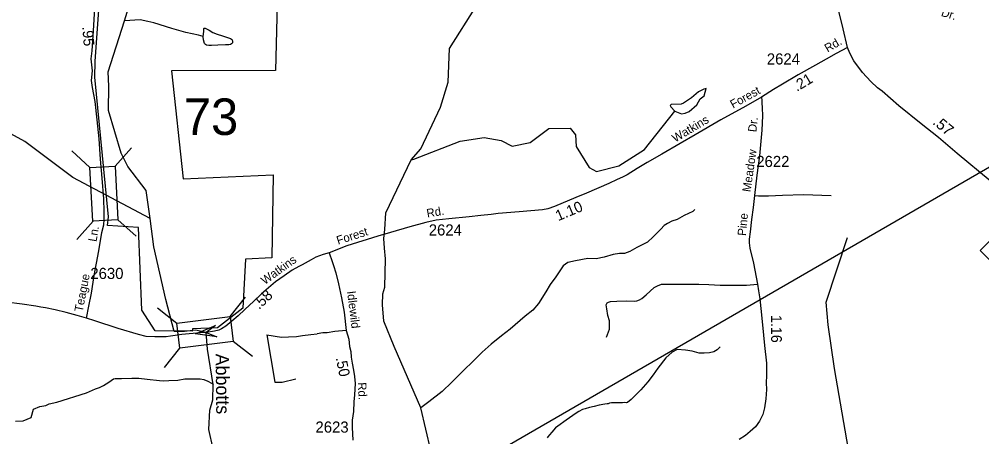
# Model space of a CAD drawing. Extents: x 1547597 to 1699558, y 810033 to 920809.
# Drawn here: x 1675799 to 1686598, y 834545 to 839232 of the extents above; entities that cross this region are included whole.
import ezdxf

# ---------------------------------------------------------------- set-up
doc = ezdxf.new("R2010")
doc.units = 0
for name, color, linetype in [('Exist Boundary Political City Limit New', 7, 'Continuous'), ('Exist Hydrographic Creek Single Shore', 7, 'Continuous'), ('Exist Hydrographic Creek Single Shore Label', 7, 'Continuous'), ('Exist Hydrographic Misc Water Feature', 7, 'Continuous'), ('Exist Road Non-System Type 51', 7, 'Continuous'), ('Exist Road Primary NC Attributed', 7, 'Continuous'), ('Exist Road Primary NC Service Mileage Hundredths English Label', 7, 'Continuous'), ('Exist Road Primary NC Shield CELL', 7, 'Continuous'), ('Exist Road Secondary Mileage Hundredths English Label', 7, 'Continuous'), ('Exist Road Secondary Structure Standard Bridge Attributed CELL', 7, 'Continuous'), ('Exist Road Secondary Structure Standard Bridge CELL', 7, 'Continuous'), ('Exist Road Secondary Structure Standard Bridge Number Label', 7, 'Continuous'), ('Exist Road Secondary Type 51 Attributed', 7, 'Continuous'), ('Exist Road Secondary Type 51 Label', 7, 'Continuous'), ('Exist Road Secondary Type 51 Number Label', 7, 'Continuous'), ('Exist Utilities Electrical Transmission Line', 7, 'Continuous'), ('Map Preparation Boundary City Limit Buffer Line', 7, 'Continuous')]:
    doc.layers.add(name, color=color, linetype=linetype)

msp = doc.modelspace()

# ---------------------------------------------------------------- linework, layer by layer
at = {"layer": 'Exist Boundary Political City Limit New'}
msp.add_lwpolyline([(1678737, 841191), (1678673, 838655), (1677506, 838653), (1677639, 837441), (1678648, 837487), (1678633, 836552), (1678339, 836539), (1678307, 835989), (1678023, 835768), (1677745, 835756), (1677740, 835729), (1677326, 835732), (1677175, 835966), (1677137, 836895), (1676789, 836915), (1676800, 837013), (1676647, 838581), (1676651, 838758), (1676772, 840443)], dxfattribs=at)
at = {"layer": 'Exist Hydrographic Creek Single Shore'}
for points in [[(1677270, 836994), (1676400, 837455), (1675862, 837860), (1675299, 838167), (1675016, 838284), (1674959, 838361), (1674844, 838563), (1674531, 838875), (1674490, 838958), (1674492, 839184), (1674344, 839341), (1673614, 839799), (1673508, 839936), (1673492, 840045), (1673476, 840777), (1673419, 841005), (1673222, 841206), (1673167, 841499), (1672971, 841910), (1672609, 842321), (1672371, 842815), (1672150, 843102)], [(1677270, 836994), (1677223, 837310), (1677018, 837580), (1676944, 837729), (1676799, 838208), (1676805, 838481), (1676796, 838642), (1676982, 839213), (1677053, 839445), (1677202, 839996)], [(1680021, 831538), (1679946, 831579), (1679625, 831808), (1679066, 832279), (1678835, 832483), (1678756, 832569), (1678563, 833203), (1678383, 833916), (1678264, 834082), (1678132, 834183), (1677976, 834409), (1677928, 834627), (1677939, 834844), (1677973, 834961), (1677976, 835132), (1677913, 835527), (1677898, 835716), (1677778, 835741), (1677655, 835725), (1677538, 835725), (1677444, 836085), (1677308, 836678), (1677270, 836994)]]:
    msp.add_lwpolyline(points, dxfattribs=at)
at = {"layer": 'Exist Hydrographic Misc Water Feature'}
for points in [[(1680195, 837653), (1680304, 837776), (1680527, 838244), (1680613, 838527), (1680625, 838902), (1680930, 839382), (1681154, 840070), (1681273, 840261), (1681383, 840419), (1681527, 840607), (1682253, 841475), (1682472, 841658), (1682639, 841720), (1682831, 841746), (1683022, 841709), (1683281, 841730), (1683507, 841811), (1683649, 841801)], [(1677863, 839038), (1677809, 839052), (1677669, 839085), (1677513, 839130), (1677309, 839191), (1677243, 839207), (1677157, 839226), (1676982, 839213)], [(1677863, 839038), (1677871, 839094), (1677871, 839104), (1677869, 839126), (1677871, 839129), (1677875, 839132), (1677886, 839131), (1677901, 839126), (1677931, 839109), (1677971, 839085), (1678019, 839063), (1678079, 839045), (1678113, 839034), (1678147, 839024), (1678170, 839016), (1678181, 839008), (1678187, 839000), (1678192, 838984), (1678191, 838968), (1678180, 838956), (1678169, 838950), (1678150, 838946), (1678112, 838946), (1678026, 838942), (1677956, 838939), (1677926, 838937), (1677900, 838942), (1677888, 838948), (1677878, 838959), (1677867, 839001), (1677863, 839034), (1677863, 839038)], [(1683154, 838200), (1683228, 838171), (1683270, 838177), (1683315, 838196), (1683400, 838270), (1683439, 838339), (1683483, 838373), (1683505, 838453), (1683480, 838447), (1683422, 838417), (1683342, 838349), (1683251, 838290), (1683225, 838279), (1683115, 838275), (1683103, 838265), (1683110, 838247), (1683154, 838200)], [(1680228, 837663), (1680747, 837865), (1681014, 837903), (1681206, 837869), (1681330, 837808), (1681531, 837849), (1681741, 838006), (1681982, 838011), (1682040, 837934), (1682047, 837803), (1682194, 837567), (1682277, 837522), (1682528, 837586), (1682813, 837768), (1683154, 838200)], [(1680021, 831538), (1680317, 831992), (1680497, 832415), (1680590, 833164), (1680590, 833514), (1680473, 834150), (1680306, 834869), (1680007, 835559), (1679889, 835843), (1679876, 836026), (1679880, 836150), (1679902, 836225), (1679909, 836544), (1679897, 836661), (1679890, 836769), (1679902, 836871), (1679913, 837058), (1680195, 837653), (1680228, 837663)], [(1683381, 837097), (1683357, 837075), (1683258, 837027), (1683181, 836982), (1683123, 836965), (1683071, 836940), (1683034, 836917), (1682998, 836876), (1682912, 836791), (1682849, 836730), (1682730, 836668), (1682651, 836624), (1682589, 836602), (1682533, 836603), (1682464, 836591), (1682362, 836560), (1682272, 836541), (1682178, 836545), (1682039, 836521), (1681953, 836501), (1681902, 836463), (1681863, 836408), (1681818, 836339), (1681758, 836254), (1681707, 836173), (1681627, 836041), (1681560, 835967), (1681474, 835897), (1681308, 835753), (1681211, 835679), (1681095, 835585), (1680995, 835494), (1680898, 835400), (1680778, 835282), (1680653, 835156), (1680546, 835054), (1680396, 834936), (1680306, 834869)], [(1685061, 833771), (1685119, 834317), (1684947, 835311), (1684876, 835802), (1684854, 836055), (1685092, 836782)], [(1683664, 835554), (1683630, 835519), (1683593, 835497), (1683545, 835486), (1683485, 835483), (1683427, 835484), (1683350, 835505), (1683276, 835518), (1683182, 835523), (1683126, 835496), (1683055, 835429), (1682965, 835314), (1682910, 835239), (1682851, 835161), (1682774, 835071), (1682711, 835006), (1682664, 834962), (1682622, 834930), (1682611, 834927), (1682585, 834928), (1682567, 834926), (1682547, 834925), (1682531, 834925), (1682509, 834925), (1682487, 834927), (1682443, 834926), (1682423, 834921), (1682407, 834916), (1682395, 834914), (1682371, 834910), (1682307, 834899), (1682248, 834886), (1682198, 834873), (1682150, 834859), (1682118, 834849), (1682078, 834830), (1682047, 834811), (1681972, 834757), (1681937, 834730), (1681842, 834664), (1681816, 834644), (1681773, 834597), (1681749, 834565), (1681731, 834545), (1681722, 834531)], [(1675757, 834719), (1675845, 834723), (1675934, 834761), (1675958, 834856), (1676032, 834885), (1676096, 834894), (1676134, 834913), (1676222, 834933), (1676553, 835037), (1676656, 835082), (1676698, 835099), (1676745, 835121), (1676803, 835158), (1676858, 835194), (1676875, 835198), (1676946, 835198), (1677063, 835202), (1677140, 835204), (1677233, 835192), (1677372, 835178), (1677416, 835172), (1677478, 835176), (1677578, 835181), (1677656, 835196), (1677732, 835195), (1677786, 835196), (1677830, 835195), (1677870, 835187), (1677914, 835168), (1677956, 835145), (1677970, 835137), (1677976, 835132)]]:
    msp.add_lwpolyline(points, dxfattribs=at)
at = {"layer": 'Exist Road Non-System Type 51'}
for points in [[(1684048, 837252), (1684094, 837250), (1684206, 837251), (1684362, 837256), (1684598, 837266), (1684908, 837253)], [(1682387, 835661), (1682420, 835751), (1682422, 835799), (1682421, 835847), (1682405, 835905), (1682392, 835979), (1682386, 836025), (1682394, 836047), (1682410, 836057), (1682432, 836064), (1682504, 836066), (1682616, 836071), (1682700, 836068), (1682728, 836071), (1682757, 836082), (1682785, 836098), (1682835, 836137), (1682922, 836221), (1682960, 836240), (1683004, 836256), (1683044, 836258), (1683120, 836257), (1683224, 836258), (1683320, 836256), (1683426, 836257), (1683536, 836254), (1683662, 836247), (1683790, 836248), (1683876, 836247), (1683958, 836245), (1684082, 836256)], [(1679468, 835738), (1679342, 835725), (1679254, 835713), (1679206, 835710), (1679142, 835701)], [(1678579, 835688), (1678741, 835664), (1678821, 835668), (1678911, 835672), (1678977, 835681), (1679071, 835693), (1679142, 835701)], [(1678579, 835688), (1678667, 835157), (1678749, 835157), (1678902, 835194)]]:
    msp.add_lwpolyline(points, dxfattribs=at)
at = {"layer": 'Exist Road Primary NC Attributed'}
for points in [[(1685094, 838915), (1685042, 839123), (1684982, 839366), (1684962, 839491), (1684951, 839557)], [(1687361, 836984), (1687198, 837072), (1687045, 837156), (1686961, 837215), (1686854, 837291), (1686693, 837419), (1686322, 837726), (1686113, 837903), (1685920, 838058), (1685668, 838259), (1685480, 838425), (1685430, 838463), (1685354, 838532), (1685259, 838634), (1685163, 838765), (1685119, 838851), (1685094, 838915)]]:
    msp.add_lwpolyline(points, dxfattribs=at)
at = {"layer": 'Exist Road Primary NC Shield CELL'}
msp.add_lwpolyline([(1686579, 836635), (1686912, 836968), (1687245, 836635), (1686912, 836302)], close=True, dxfattribs=at)
at = {"layer": 'Exist Road Secondary Structure Standard Bridge Attributed CELL'}
msp.add_lwpolyline([(1678018, 835667), (1677777, 835701), (1678003, 835792), (1677898, 835716)], close=True, dxfattribs=at)
at = {"layer": 'Exist Road Secondary Structure Standard Bridge CELL'}
for p, q in [((1677060, 837789), (1676875, 837583)), ((1676388, 837753), (1676593, 837569)), ((1676630, 836965), (1676446, 836760)), ((1676906, 836980), (1677111, 836795)), ((1678167, 835893), (1678337, 836110)), ((1677349, 835991), (1677567, 835821)), ((1677430, 835323), (1677601, 835541)), ((1678200, 835619), (1678417, 835448))]:
    msp.add_line(p, q, dxfattribs=at)
for points in [[(1676875, 837583), (1676907, 836980), (1676625, 836965), (1676593, 837569)], [(1677567, 835821), (1678167, 835894), (1678201, 835614), (1677601, 835541)]]:
    msp.add_lwpolyline(points, close=True, dxfattribs=at)
at = {"layer": 'Exist Road Secondary Type 51 Attributed'}
for points in [[(1676554, 835876), (1676580, 836009), (1676609, 836157), (1676639, 836356), (1676691, 836632), (1676727, 836839), (1676747, 836923), (1676752, 836983), (1676754, 837073), (1676749, 837215), (1676731, 837449), (1676712, 837660), (1676696, 837890), (1676675, 838101), (1676653, 838309), (1676623, 838466), (1676610, 838545), (1676622, 838654), (1676605, 838788), (1676619, 838878), (1676634, 839101), (1676649, 839355)], [(1685094, 838915), (1684966, 838848), (1684854, 838784), (1684733, 838718), (1684540, 838607), (1684363, 838505), (1684261, 838445), (1684126, 838358)], [(1684126, 838358), (1683950, 838256), (1683670, 838103), (1683383, 837936), (1683214, 837837), (1683009, 837716), (1682845, 837622), (1682734, 837555), (1682621, 837485), (1682569, 837458), (1682507, 837432), (1682415, 837389), (1682162, 837279), (1682045, 837232), (1681803, 837130), (1681730, 837104), (1681670, 837093), (1681408, 837069), (1681174, 837053), (1681096, 837041), (1680978, 837028), (1680846, 837013), (1680619, 836993), (1680477, 836976), (1680363, 836951), (1680183, 836902), (1679965, 836839), (1679822, 836795), (1679474, 836689), (1679275, 836610)], [(1684126, 838358), (1684130, 838321), (1684131, 838294), (1684135, 838237), (1684140, 838149), (1684131, 837987), (1684105, 837698), (1684075, 837480), (1684048, 837252), (1684033, 837118), (1684016, 836984), (1684001, 836847), (1683990, 836763), (1683990, 836723), (1683997, 836662), (1684038, 836494), (1684082, 836256), (1684095, 836183), (1684109, 836092), (1684120, 835985), (1684137, 835803), (1684161, 835571), (1684183, 835369), (1684183, 835233), (1684181, 835149), (1684183, 835075), (1684176, 834971), (1684161, 834869), (1684144, 834795), (1684103, 834718), (1684059, 834657), (1684001, 834605), (1683949, 834559), (1683877, 834515)], [(1679275, 836610), (1679211, 836590), (1679128, 836560), (1679074, 836531), (1678975, 836475), (1678937, 836458), (1678862, 836414), (1678771, 836353), (1678673, 836285), (1678596, 836217), (1678518, 836148), (1678431, 836066), (1678332, 835974), (1678254, 835904), (1678183, 835842), (1678118, 835788), (1678068, 835758), (1678038, 835743), (1677991, 835731), (1677898, 835716)], [(1679275, 836610), (1679311, 836514), (1679325, 836468), (1679353, 836385), (1679381, 836263), (1679415, 836106), (1679446, 835943), (1679468, 835738), (1679499, 835639), (1679506, 835559), (1679518, 835503), (1679523, 835439), (1679535, 835369), (1679550, 835292), (1679562, 835223), (1679568, 835144), (1679563, 835080), (1679562, 835016), (1679555, 834937), (1679549, 834829), (1679535, 834730), (1679533, 834648), (1679538, 834578), (1679544, 834508)], [(1676554, 835876), (1676449, 835905), (1676327, 835939), (1676203, 835971), (1676093, 835991), (1676040, 836001), (1675985, 836010), (1675833, 836033), (1675656, 836057)], [(1677898, 835716), (1677834, 835710), (1677623, 835691), (1677498, 835673), (1677448, 835666), (1677319, 835666), (1677225, 835672), (1677139, 835691), (1676909, 835759), (1676646, 835845), (1676554, 835876)]]:
    msp.add_lwpolyline(points, dxfattribs=at)
at = {"layer": 'Exist Utilities Electrical Transmission Line'}
msp.add_lwpolyline([(1667357, 830536), (1667410, 830555), (1673969, 832963), (1681130, 834361), (1691741, 840507), (1692051, 840498)], dxfattribs=at)
at = {"layer": 'Map Preparation Boundary City Limit Buffer Line'}
msp.add_lwpolyline([(1678737, 841191), (1678673, 838655), (1677506, 838653), (1677639, 837441), (1678648, 837487), (1678633, 836552), (1678339, 836539), (1678307, 835989), (1678023, 835768), (1677745, 835756), (1677740, 835729), (1677326, 835732), (1677175, 835966), (1677137, 836895), (1676789, 836915), (1676800, 837013), (1676647, 838581), (1676651, 838758), (1676772, 840443)], dxfattribs=at)

# ---------------------------------------------------------------- texts
at = {"layer": 'Exist Hydrographic Creek Single Shore Label'}
msp.add_text('Abbotts', height=150, rotation=270.7048, dxfattribs=at).set_placement((1678002, 835477))
at = {"layer": 'Exist Road Primary NC Service Mileage Hundredths English Label'}
msp.add_text('.57', height=125, rotation=320.6718, dxfattribs=at).set_placement((1686039, 838062))
at = {"layer": 'Exist Road Secondary Mileage Hundredths English Label'}
for s, rotation, p in [('.95', 274.2821, (1676507, 839148)), ('.21', 30.9148, (1684524, 838416)), ('1.10', 22.8071, (1681846, 836964)), ('.58', 43.1805, (1678491, 835967)), ('1.16', 270.0429, (1684235, 835912)), ('.50', 281.5141, (1679350, 835429))]:
    msp.add_text(s, height=120, rotation=rotation, dxfattribs=at).set_placement(p)
at = {"layer": 'Exist Road Secondary Structure Standard Bridge Number Label'}
msp.add_text('73', height=410.1, dxfattribs=at).set_placement((1677646, 837933))
at = {"layer": 'Exist Road Secondary Type 51 Label'}
for s, rotation, p in [('Dr.', 342.9488, (1686136, 839271)), ('Rd.', 30.3265, (1684869, 838857)), ('Forest', 28.937, (1683808, 838228)), ('Watkins', 30.9371, (1683159, 837846)), ('Dr.', 83.7099, (1684069, 837961)), ('Meadow', 81.7854, (1684004, 837288)), ('Rd.', 9.7868, (1680378, 837005)), ('Pine', 84.6394, (1683952, 836797)), ('Ln.', 80.3653, (1676666, 836729)), ('Forest', 17.5176, (1679376, 836701)), ('Watkins', 35.8364, (1678554, 836248)), ('Teague', 79.054, (1676510, 835941)), ('Idlewild', 277.065, (1679477, 836176)), ('Rd.', 272.5573, (1679598, 835154))]:
    msp.add_text(s, height=95, rotation=rotation, dxfattribs=at).set_placement(p)
at = {"layer": 'Exist Road Secondary Type 51 Number Label'}
for s, p in [('2624', (1684187, 838724)), ('2622', (1684069, 837573)), ('2624', (1680394, 836804)), ('2630', (1676597, 836316)), ('2623', (1679123, 834591))]:
    msp.add_text(s, height=125, dxfattribs=at).set_placement(p)

doc.saveas('drawing.dxf')
